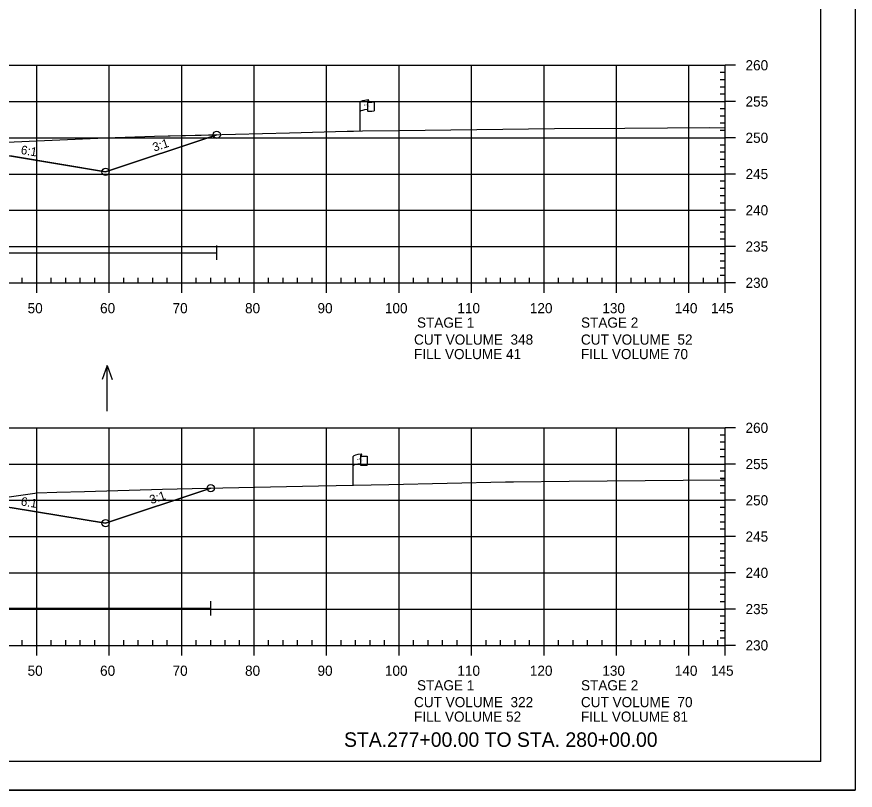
# Model space of a CAD drawing. Extents: x 1365647 to 1367999, y 387113 to 400173.
# Drawn here: x 1365941.3 to 1366057, y 395479.6 to 395586.2 of the extents above; entities that cross this region are included whole.
import ezdxf

# ---------------------------------------------------------------- set-up
doc = ezdxf.new("R2010")
doc.units = 0
for name, color, linetype in [('E_Existing ROW', 7, 'Continuous'), ('R_Axis', 7, 'Continuous'), ('R_Axis Annot', 7, 'Continuous'), ('R_Border', 7, 'Continuous'), ('R_Contours', 7, 'Continuous'), ('R_Draft', 7, 'Continuous'), ('R_Exist Surface', 7, 'Continuous'), ('R_Fin Surface', 7, 'Continuous'), ('R_Fin Surface Annot', 7, 'Continuous'), ('R_Grid', 7, 'Continuous'), ('R_No Plot', 7, 'Continuous'), ('R_Proposed Const Limits', 7, 'Continuous'), ('R_Water', 7, 'Continuous'), ('R_Water Annot', 7, 'Continuous')]:
    doc.layers.add(name, color=color, linetype=linetype)

msp = doc.modelspace()

# ---------------------------------------------------------------- linework, layer by layer
at = {"layer": 'E_Existing ROW'}
for p, q in [((1365988.72, 395570.5), (1365988.72, 395574.45)), ((1365989.72, 395574.55), (1365989.72, 395574.53)), ((1365989.72, 395574.53), (1365989.72, 395573.31)), ((1365989.89, 395574.7), (1365989.89, 395574.46)), ((1365990.65, 395574.51), (1365990.65, 395573.27)), ((1365987.76, 395521.66), (1365987.76, 395525.61)), ((1365988.76, 395525.7), (1365988.76, 395525.69)), ((1365988.76, 395525.69), (1365988.76, 395524.46)), ((1365988.92, 395525.86), (1365988.92, 395525.62)), ((1365989.69, 395525.66), (1365989.69, 395524.42))]:
    msp.add_line(p, q, dxfattribs=at)
for centre, radius, start, end in [((1365989.8, 395574.55), 0.078, 88.6458, 274.2828), ((1365989.81, 395574.7), 0.0783, 263.0712, 93.9564), ((1365989.8, 395573.31), 0.0783, 180, 273.9564), ((1365988.84, 395525.7), 0.078, 88.6458, 274.2828), ((1365988.85, 395525.86), 0.0783, 263.0712, 93.9564), ((1365988.84, 395524.46), 0.0783, 180, 273.9564)]:
    msp.add_arc(centre, radius, start, end, dxfattribs=at)
for centre, major_axis, ratio, start_param, end_param in [((1365990.31, 395574.49), (-1.58, -0.04), 0.19887, 5.030368, 6.283185), ((1365991.01, 395574.61), (-1.23, -0.13), 0.052933, 0.159456, 1.268315), ((1365990.3, 395573.18), (-1.58, -0.04), 0.19887, 5.083035, 6.194897), ((1365991.01, 395573.37), (-1.23, -0.13), 0.052933, 0.159456, 1.268315), ((1365989.34, 395525.65), (-1.58, -0.04), 0.19887, 5.030368, 6.283185), ((1365990.05, 395525.77), (-1.23, -0.13), 0.052933, 0.159456, 1.268315), ((1365989.34, 395524.33), (-1.58, -0.04), 0.19887, 5.083035, 6.194897), ((1365990.05, 395524.53), (-1.23, -0.13), 0.052933, 0.159456, 1.268315)]:
    msp.add_ellipse(centre, major_axis=major_axis, ratio=ratio, start_param=start_param, end_param=end_param, dxfattribs=at)
at = {"layer": 'R_Axis'}
for p, q in [((1366039.09, 395549.56), (1366039.09, 395579.56)), ((1366040.49, 395579.56), (1366039.09, 395579.56)), ((1366039.09, 395578.56), (1366038.39, 395578.56)), ((1366039.09, 395577.56), (1366038.39, 395577.56)), ((1366039.09, 395576.56), (1366038.39, 395576.56)), ((1366039.09, 395575.56), (1366038.39, 395575.56)), ((1366040.49, 395574.56), (1366039.09, 395574.56)), ((1366039.09, 395573.56), (1366038.39, 395573.56)), ((1366039.09, 395572.56), (1366038.39, 395572.56)), ((1366039.09, 395571.56), (1366038.39, 395571.56)), ((1366039.09, 395570.56), (1366038.39, 395570.56)), ((1366040.49, 395569.56), (1366039.09, 395569.56)), ((1366039.09, 395568.56), (1366038.39, 395568.56)), ((1366039.09, 395567.56), (1366038.39, 395567.56)), ((1366039.09, 395566.56), (1366038.39, 395566.56)), ((1366039.09, 395565.56), (1366038.39, 395565.56)), ((1366040.49, 395564.56), (1366039.09, 395564.56)), ((1366039.09, 395563.56), (1366038.39, 395563.56)), ((1366039.09, 395562.56), (1366038.39, 395562.56)), ((1366039.09, 395561.56), (1366038.39, 395561.56)), ((1366039.09, 395560.56), (1366038.39, 395560.56)), ((1366040.49, 395559.56), (1366039.09, 395559.56)), ((1366039.09, 395558.56), (1366038.39, 395558.56)), ((1366039.09, 395557.56), (1366038.39, 395557.56)), ((1366039.09, 395556.56), (1366038.39, 395556.56)), ((1366039.09, 395555.56), (1366038.39, 395555.56)), ((1366040.49, 395554.56), (1366039.09, 395554.56)), ((1366039.09, 395553.56), (1366038.39, 395553.56)), ((1366039.09, 395552.56), (1366038.39, 395552.56)), ((1366039.09, 395551.56), (1366038.39, 395551.56)), ((1365942.09, 395549.56), (1365942.09, 395550.26)), ((1365946.09, 395549.56), (1365946.09, 395550.26)), ((1365948.09, 395549.56), (1365948.09, 395550.26)), ((1365950.09, 395549.56), (1365950.09, 395550.26)), ((1365952.09, 395549.56), (1365952.09, 395550.26)), ((1365956.09, 395549.56), (1365956.09, 395550.26)), ((1365958.09, 395549.56), (1365958.09, 395550.26)), ((1365960.09, 395549.56), (1365960.09, 395550.26)), ((1365962.09, 395549.56), (1365962.09, 395550.26)), ((1365966.09, 395549.56), (1365966.09, 395550.26)), ((1365968.09, 395549.56), (1365968.09, 395550.26)), ((1365970.09, 395549.56), (1365970.09, 395550.26)), ((1365972.09, 395549.56), (1365972.09, 395550.26)), ((1365976.09, 395549.56), (1365976.09, 395550.26)), ((1365978.09, 395549.56), (1365978.09, 395550.26)), ((1365980.09, 395549.56), (1365980.09, 395550.26)), ((1365982.09, 395549.56), (1365982.09, 395550.26)), ((1365986.09, 395549.56), (1365986.09, 395550.26)), ((1365988.09, 395549.56), (1365988.09, 395550.26)), ((1365990.09, 395549.56), (1365990.09, 395550.26)), ((1365992.09, 395549.56), (1365992.09, 395550.26)), ((1365996.09, 395549.56), (1365996.09, 395550.26)), ((1365998.09, 395549.56), (1365998.09, 395550.26)), ((1366000.09, 395549.56), (1366000.09, 395550.26)), ((1366002.09, 395549.56), (1366002.09, 395550.26)), ((1366006.09, 395549.56), (1366006.09, 395550.26)), ((1366008.09, 395549.56), (1366008.09, 395550.26)), ((1366010.09, 395549.56), (1366010.09, 395550.26)), ((1366012.09, 395549.56), (1366012.09, 395550.26)), ((1366016.09, 395549.56), (1366016.09, 395550.26)), ((1366018.09, 395549.56), (1366018.09, 395550.26)), ((1366020.09, 395549.56), (1366020.09, 395550.26)), ((1366022.09, 395549.56), (1366022.09, 395550.26)), ((1366026.09, 395549.56), (1366026.09, 395550.26)), ((1366028.09, 395549.56), (1366028.09, 395550.26)), ((1366030.09, 395549.56), (1366030.09, 395550.26)), ((1366032.09, 395549.56), (1366032.09, 395550.26)), ((1366036.09, 395549.56), (1366036.09, 395550.26)), ((1366038.09, 395549.56), (1366038.09, 395550.26)), ((1366039.09, 395550.56), (1366038.39, 395550.56)), ((1365749.09, 395549.56), (1366039.09, 395549.56)), ((1365944.09, 395548.16), (1365944.09, 395549.56)), ((1365954.09, 395548.16), (1365954.09, 395549.56)), ((1365964.09, 395548.16), (1365964.09, 395549.56)), ((1365974.09, 395548.16), (1365974.09, 395549.56)), ((1365984.09, 395548.16), (1365984.09, 395549.56)), ((1365994.09, 395548.16), (1365994.09, 395549.56)), ((1366004.09, 395548.16), (1366004.09, 395549.56)), ((1366014.09, 395548.16), (1366014.09, 395549.56)), ((1366024.09, 395548.16), (1366024.09, 395549.56)), ((1366034.09, 395548.16), (1366034.09, 395549.56)), ((1366039.09, 395548.16), (1366039.09, 395549.56)), ((1366040.49, 395549.56), (1366039.09, 395549.56)), ((1366039.09, 395499.56), (1366039.09, 395529.56)), ((1366040.49, 395529.56), (1366039.09, 395529.56)), ((1366039.09, 395528.56), (1366038.39, 395528.56)), ((1366039.09, 395527.56), (1366038.39, 395527.56)), ((1366039.09, 395526.56), (1366038.39, 395526.56)), ((1366039.09, 395525.56), (1366038.39, 395525.56)), ((1366040.49, 395524.56), (1366039.09, 395524.56)), ((1366039.09, 395523.56), (1366038.39, 395523.56)), ((1366039.09, 395522.56), (1366038.39, 395522.56)), ((1366039.09, 395521.56), (1366038.39, 395521.56)), ((1366039.09, 395520.56), (1366038.39, 395520.56)), ((1366039.09, 395518.56), (1366038.39, 395518.56)), ((1366040.49, 395519.56), (1366039.09, 395519.56)), ((1366039.09, 395517.56), (1366038.39, 395517.56)), ((1366039.09, 395516.56), (1366038.39, 395516.56)), ((1366039.09, 395515.56), (1366038.39, 395515.56)), ((1366040.49, 395514.56), (1366039.09, 395514.56)), ((1366039.09, 395513.56), (1366038.39, 395513.56)), ((1366039.09, 395512.56), (1366038.39, 395512.56)), ((1366039.09, 395511.56), (1366038.39, 395511.56)), ((1366039.09, 395510.56), (1366038.39, 395510.56)), ((1366040.49, 395509.56), (1366039.09, 395509.56)), ((1366039.09, 395508.56), (1366038.39, 395508.56)), ((1366039.09, 395507.56), (1366038.39, 395507.56)), ((1366039.09, 395506.56), (1366038.39, 395506.56)), ((1366039.09, 395505.56), (1366038.39, 395505.56)), ((1366039.09, 395503.56), (1366038.39, 395503.56)), ((1366040.49, 395504.56), (1366039.09, 395504.56)), ((1366039.09, 395502.56), (1366038.39, 395502.56)), ((1366039.09, 395501.56), (1366038.39, 395501.56)), ((1365942.09, 395499.56), (1365942.09, 395500.26)), ((1365946.09, 395499.56), (1365946.09, 395500.26)), ((1365948.09, 395499.56), (1365948.09, 395500.26)), ((1365950.09, 395499.56), (1365950.09, 395500.26)), ((1365952.09, 395499.56), (1365952.09, 395500.26)), ((1365956.09, 395499.56), (1365956.09, 395500.26)), ((1365958.09, 395499.56), (1365958.09, 395500.26)), ((1365960.09, 395499.56), (1365960.09, 395500.26)), ((1365962.09, 395499.56), (1365962.09, 395500.26)), ((1365966.09, 395499.56), (1365966.09, 395500.26)), ((1365968.09, 395499.56), (1365968.09, 395500.26)), ((1365970.09, 395499.56), (1365970.09, 395500.26)), ((1365972.09, 395499.56), (1365972.09, 395500.26)), ((1365976.09, 395499.56), (1365976.09, 395500.26)), ((1365978.09, 395499.56), (1365978.09, 395500.26)), ((1365980.09, 395499.56), (1365980.09, 395500.26)), ((1365982.09, 395499.56), (1365982.09, 395500.26)), ((1365986.09, 395499.56), (1365986.09, 395500.26)), ((1365988.09, 395499.56), (1365988.09, 395500.26)), ((1365990.09, 395499.56), (1365990.09, 395500.26)), ((1365992.09, 395499.56), (1365992.09, 395500.26)), ((1365996.09, 395499.56), (1365996.09, 395500.26)), ((1365998.09, 395499.56), (1365998.09, 395500.26)), ((1366000.09, 395499.56), (1366000.09, 395500.26)), ((1366002.09, 395499.56), (1366002.09, 395500.26)), ((1366006.09, 395499.56), (1366006.09, 395500.26)), ((1366008.09, 395499.56), (1366008.09, 395500.26)), ((1366010.09, 395499.56), (1366010.09, 395500.26)), ((1366012.09, 395499.56), (1366012.09, 395500.26)), ((1366016.09, 395499.56), (1366016.09, 395500.26)), ((1366018.09, 395499.56), (1366018.09, 395500.26)), ((1366020.09, 395499.56), (1366020.09, 395500.26)), ((1366022.09, 395499.56), (1366022.09, 395500.26)), ((1366026.09, 395499.56), (1366026.09, 395500.26)), ((1366028.09, 395499.56), (1366028.09, 395500.26)), ((1366030.09, 395499.56), (1366030.09, 395500.26)), ((1366032.09, 395499.56), (1366032.09, 395500.26)), ((1366036.09, 395499.56), (1366036.09, 395500.26)), ((1366038.09, 395499.56), (1366038.09, 395500.26)), ((1366039.09, 395500.56), (1366038.39, 395500.56)), ((1365749.09, 395499.56), (1366039.09, 395499.56)), ((1365944.09, 395498.16), (1365944.09, 395499.56)), ((1365954.09, 395498.16), (1365954.09, 395499.56)), ((1365964.09, 395498.16), (1365964.09, 395499.56)), ((1365974.09, 395498.16), (1365974.09, 395499.56)), ((1365984.09, 395498.16), (1365984.09, 395499.56)), ((1365994.09, 395498.16), (1365994.09, 395499.56)), ((1366004.09, 395498.16), (1366004.09, 395499.56)), ((1366014.09, 395498.16), (1366014.09, 395499.56)), ((1366024.09, 395498.16), (1366024.09, 395499.56)), ((1366034.09, 395498.16), (1366034.09, 395499.56)), ((1366039.09, 395498.16), (1366039.09, 395499.56)), ((1366040.49, 395499.56), (1366039.09, 395499.56))]:
    msp.add_line(p, q, dxfattribs=at)
at = {"layer": 'R_Border'}
for q in [(1366052.27, 395689.02), (1365736.09, 395483.56)]:
    msp.add_line((1366052.27, 395483.56), q, dxfattribs=at)
at = {"layer": 'R_Contours'}
for points in [[(1365928.66, 395567.26), (1365930.21, 395567.59), (1365932.36, 395568.03), (1365933.89, 395568.27), (1365938.8, 395568.91), (1365953.58, 395569.57), (1365960.33, 395569.76), (1365968.93, 395569.98), (1365953.59, 395564.87), (1365940.72, 395567.02)], [(1365931.3, 395518.73), (1365932.86, 395518.98), (1365941.23, 395520.17), (1365944.14, 395520.6), (1365946.84, 395520.67), (1365950.7, 395520.77), (1365961.45, 395521.09), (1365967.54, 395521.22), (1365968.09, 395521.23), (1365953.59, 395516.4), (1365940.72, 395518.54)]]:
    msp.add_lwpolyline(points, close=True, dxfattribs=at)
at = {"layer": 'R_Exist Surface'}
for points in [[(1365938.8, 395568.91), (1365953.58, 395569.57), (1365960.33, 395569.76), (1365978.98, 395570.24), (1365986.93, 395570.45), (1365987.81, 395570.47), (1365989.06, 395570.51), (1365994.09, 395570.58), (1366015.54, 395570.82), (1366025.24, 395570.89), (1366031.11, 395570.95), (1366036.86, 395570.96), (1366039.09, 395570.92)], [(1365941.23, 395520.17), (1365944.14, 395520.6), (1365946.84, 395520.67), (1365950.7, 395520.77), (1365961.45, 395521.09), (1365967.54, 395521.22), (1365982.95, 395521.56), (1365992.68, 395521.76), (1366008.75, 395522.1), (1366009.87, 395522.11), (1366017.56, 395522.19), (1366038.52, 395522.39), (1366039.09, 395522.39)]]:
    msp.add_lwpolyline(points, dxfattribs=at)
at = {"layer": 'R_Fin Surface'}
for points in [[(1365830.3, 395566.3), (1365834.59, 395564.87), (1365852.3, 395567.82), (1365856.59, 395568.54), (1365862.59, 395568.78), (1365864.59, 395568.82), (1365894.09, 395569.41), (1365923.59, 395568.82), (1365925.59, 395568.78), (1365931.59, 395568.54), (1365935.89, 395567.82), (1365953.59, 395564.87), (1365968.93, 395569.98)], [(1365830.3, 395566.3), (1365834.59, 395564.87), (1365847.47, 395567.02), (1365856.59, 395568.54), (1365862.59, 395568.78), (1365864.59, 395568.82), (1365894.09, 395569.41), (1365923.59, 395568.82), (1365925.59, 395568.78), (1365931.59, 395568.54), (1365940.72, 395567.02), (1365953.59, 395564.87), (1365968.93, 395569.98)], [(1365832.42, 395517.12), (1365834.59, 395516.4), (1365852.3, 395519.35), (1365856.59, 395520.06), (1365862.59, 395520.3), (1365864.59, 395520.34), (1365894.09, 395520.93), (1365923.59, 395520.34), (1365925.59, 395520.3), (1365931.59, 395520.06), (1365935.89, 395519.35), (1365953.59, 395516.4), (1365968.09, 395521.23)], [(1365832.42, 395517.12), (1365834.59, 395516.4), (1365847.47, 395518.54), (1365856.59, 395520.06), (1365862.59, 395520.3), (1365864.59, 395520.34), (1365894.09, 395520.93), (1365923.59, 395520.34), (1365925.59, 395520.3), (1365931.59, 395520.06), (1365940.72, 395518.54), (1365953.59, 395516.4), (1365968.09, 395521.23)]]:
    msp.add_lwpolyline(points, dxfattribs=at)
at = {"layer": 'R_Grid'}
for p, q in [((1365749.09, 395579.56), (1366039.09, 395579.56)), ((1365944.09, 395549.56), (1365944.09, 395579.56)), ((1365954.09, 395549.56), (1365954.09, 395579.56)), ((1365964.09, 395549.56), (1365964.09, 395579.56)), ((1365974.09, 395549.56), (1365974.09, 395579.56)), ((1365984.09, 395549.56), (1365984.09, 395579.56)), ((1365994.09, 395549.56), (1365994.09, 395579.56)), ((1366004.09, 395549.56), (1366004.09, 395579.56)), ((1366014.09, 395549.56), (1366014.09, 395579.56)), ((1366024.09, 395549.56), (1366024.09, 395579.56)), ((1366034.09, 395549.56), (1366034.09, 395579.56)), ((1366039.09, 395549.56), (1366039.09, 395579.56)), ((1365749.09, 395574.56), (1366039.09, 395574.56)), ((1365749.09, 395569.56), (1366039.09, 395569.56)), ((1365749.09, 395564.56), (1366039.09, 395564.56)), ((1365749.09, 395559.56), (1366039.09, 395559.56)), ((1365749.09, 395554.56), (1366039.09, 395554.56)), ((1365749.09, 395549.56), (1366039.09, 395549.56)), ((1365749.09, 395529.56), (1366039.09, 395529.56)), ((1365944.09, 395499.56), (1365944.09, 395529.56)), ((1365954.09, 395499.56), (1365954.09, 395529.56)), ((1365964.09, 395499.56), (1365964.09, 395529.56)), ((1365974.09, 395499.56), (1365974.09, 395529.56)), ((1365984.09, 395499.56), (1365984.09, 395529.56)), ((1365994.09, 395499.56), (1365994.09, 395529.56)), ((1366004.09, 395499.56), (1366004.09, 395529.56)), ((1366014.09, 395499.56), (1366014.09, 395529.56)), ((1366024.09, 395499.56), (1366024.09, 395529.56)), ((1366034.09, 395499.56), (1366034.09, 395529.56)), ((1366039.09, 395499.56), (1366039.09, 395529.56)), ((1365749.09, 395524.56), (1366039.09, 395524.56)), ((1365749.09, 395519.56), (1366039.09, 395519.56)), ((1365749.09, 395514.56), (1366039.09, 395514.56)), ((1365749.09, 395509.56), (1366039.09, 395509.56)), ((1365749.09, 395504.56), (1366039.09, 395504.56)), ((1365749.09, 395499.56), (1366039.09, 395499.56))]:
    msp.add_line(p, q, dxfattribs=at)
at = {"layer": 'R_No Plot'}
msp.add_line((1365723.69, 395479.58), (1366057.03, 395479.58), dxfattribs=at)
msp.add_lwpolyline([(1365723.69, 395692.92), (1366057.03, 395692.92), (1366057.03, 395479.58), (1365723.69, 395479.58)], close=True, dxfattribs=at)
for centre in [(1365968.93, 395569.98), (1365968.93, 395569.98), (1365953.59, 395564.87), (1365953.59, 395564.87), (1365953.59, 395564.87), (1365953.59, 395564.87), (1365953.59, 395564.87), (1365968.09, 395521.23), (1365968.09, 395521.23), (1365953.59, 395516.4), (1365953.59, 395516.4), (1365953.59, 395516.4), (1365953.59, 395516.4), (1365953.59, 395516.4)]:
    msp.add_circle(centre, 0.5, dxfattribs=at)
at = {"layer": 'R_Proposed Const Limits'}
for points in [[(1365931.59, 395568.54), (1365953.59, 395564.87), (1365968.93, 395569.98)], [(1365931.59, 395520.06), (1365953.59, 395516.4), (1365968.09, 395521.23)]]:
    msp.add_lwpolyline(points, dxfattribs=at)
at = {"layer": 'R_Water'}
for p, q in [((1365968.93, 395552.71), (1365968.93, 395554.71)), ((1365882.42, 395553.71), (1365968.93, 395553.71)), ((1365881.98, 395504.67), (1365968.09, 395504.67)), ((1365968.09, 395503.67), (1365968.09, 395505.67))]:
    msp.add_line(p, q, dxfattribs=at)
at = {"layer": 'R_Water Annot'}
for p, q in [((1365953.8, 395538.16), (1365953.1, 395536.23)), ((1365953.8, 395531.87), (1365953.8, 395538.16)), ((1365953.8, 395538.16), (1365954.5, 395536.23))]:
    msp.add_line(p, q, dxfattribs=at)

# ---------------------------------------------------------------- texts
at = {"layer": 'E_Existing ROW'}
for s, height, rotation, p in [('R ', 0.2, 9.9884, (1365989.24, 395573.95)), (' O', 0.2, 9.9884, (1365989.39, 395574)), ('W', 0.2, 351.1788, (1365989.72, 395573.83)), ('DWB 11-9-07', 0.001, 90, (1365989.89, 395574.46)), ('DWB 11-9-07', 0.001, 5.0717, (1365990.64, 395573.27)), ('DWB 11-9-07', 0.001, 90, (1365988.72, 395570.5)), ('DWB 11-9-07', 0.001, 90, (1365988.92, 395525.62)), ('R ', 0.2, 9.9884, (1365988.28, 395525.11)), (' O', 0.2, 9.9884, (1365988.43, 395525.15)), ('W', 0.2, 351.1788, (1365988.76, 395524.98)), ('DWB 11-9-07', 0.001, 5.0717, (1365989.68, 395524.42)), ('DWB 11-9-07', 0.001, 90, (1365987.76, 395521.66))]:
    msp.add_text(s, height=height, rotation=rotation, dxfattribs=at).set_placement(p)
at = {"layer": 'R_Axis Annot'}
for s, p in [('260', (1366041.89, 395578.86)), ('255', (1366041.89, 395573.86)), ('250', (1366041.89, 395568.86)), ('245', (1366041.89, 395563.86)), ('240', (1366041.89, 395558.86)), ('235', (1366041.89, 395553.86)), ('230', (1366041.89, 395548.86)), ('50', (1365942.83, 395545.36)), ('60', (1365952.83, 395545.36)), ('70', (1365962.83, 395545.36)), ('80', (1365972.83, 395545.36)), ('90', (1365982.83, 395545.36)), ('100', (1365992.13, 395545.36)), ('110', (1366002.13, 395545.36)), ('120', (1366012.13, 395545.36)), ('130', (1366022.13, 395545.36)), ('140', (1366032.13, 395545.36)), ('145', (1366037.12, 395545.36)), ('STAGE 1', (1365996.56, 395543.37)), ('STAGE 2', (1366019.19, 395543.37)), ('CUT VOLUME  348', (1365996.15, 395541.03)), ('CUT VOLUME  52', (1366019.18, 395541.03)), ('FILL VOLUME 41', (1365996.15, 395539.03)), ('FILL VOLUME 70', (1366019.18, 395539.03)), ('260', (1366041.89, 395528.86)), ('255', (1366041.89, 395523.86)), ('250', (1366041.89, 395518.86)), ('245', (1366041.89, 395513.86)), ('240', (1366041.89, 395508.86)), ('235', (1366041.89, 395503.86)), ('230', (1366041.89, 395498.86)), ('50', (1365942.83, 395495.36)), ('60', (1365952.83, 395495.36)), ('70', (1365962.83, 395495.36)), ('80', (1365972.83, 395495.36)), ('90', (1365982.83, 395495.36)), ('100', (1365992.13, 395495.36)), ('110', (1366002.13, 395495.36)), ('120', (1366012.13, 395495.36)), ('130', (1366022.13, 395495.36)), ('140', (1366032.13, 395495.36)), ('145', (1366037.12, 395495.36)), ('STAGE 1', (1365996.56, 395493.35)), ('STAGE 2', (1366019.19, 395493.35)), ('CUT VOLUME  322', (1365996.15, 395491.03)), ('CUT VOLUME  70', (1366019.18, 395491.03)), ('FILL VOLUME 52', (1365996.15, 395489.03)), ('FILL VOLUME 81', (1366019.18, 395489.03))]:
    msp.add_text(s, height=1.4, dxfattribs=at).set_placement(p)
at = {"layer": 'R_Draft'}
msp.add_text('STA.277+00.00 TO STA. 280+00.00', height=2, dxfattribs=at).set_placement((1365986.49, 395485.56))
at = {"layer": 'R_Fin Surface Annot'}
for s, rotation, p in [('3:1', 18.4349, (1365960.31, 395567.64)), ('6:1', 350.5377, (1365941.83, 395567.34)), ('6:1', 350.5377, (1365941.83, 395518.87)), ('3:1', 18.4349, (1365959.89, 395519.03))]:
    msp.add_text(s, height=1.2, rotation=rotation, dxfattribs=at).set_placement(p)

doc.saveas('drawing.dxf')
